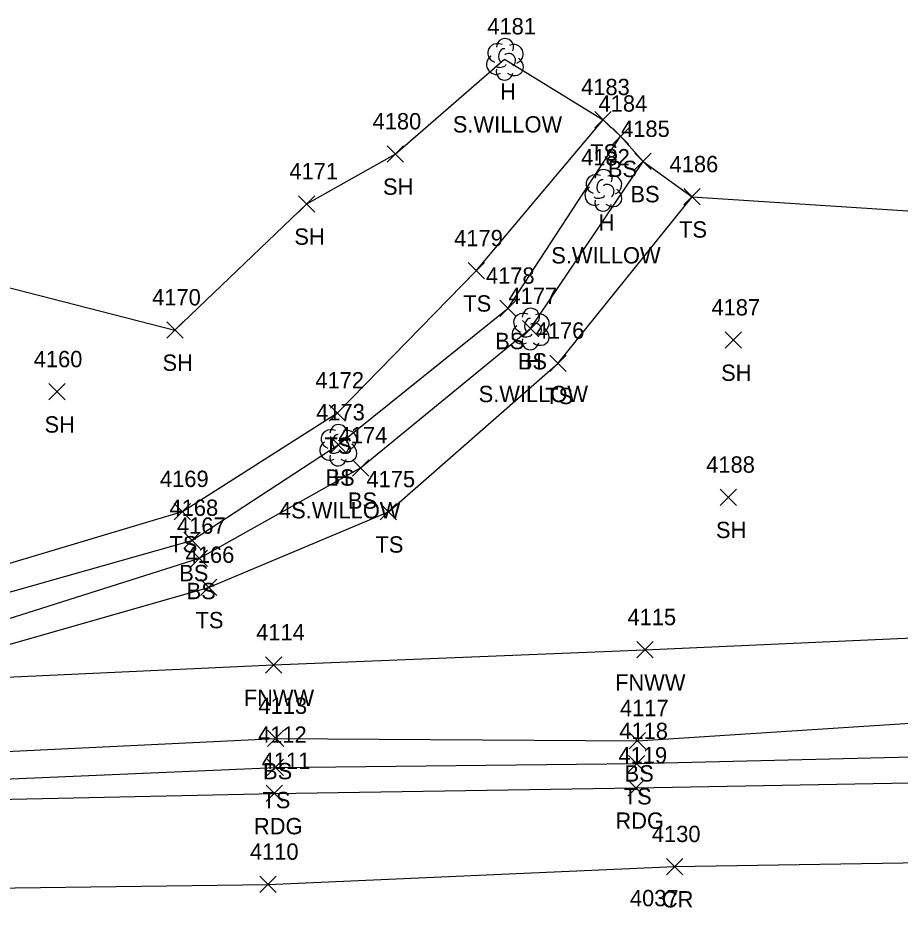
# Model space of a CAD drawing. Extents: x 1439173 to 1457902, y 641926 to 659889.
# Drawn here: x 1445449.9 to 1445557.8, y 655289.2 to 655398.1 of the extents above; entities that cross this region are included whole.
import ezdxf

# ---------------------------------------------------------------- set-up
doc = ezdxf.new("R2010")
doc.units = 0
for name, color, linetype in [('L_A', 7, 'Continuous'), ('L_C', 7, 'Continuous'), ('L_I', 7, 'Continuous'), ('L_TIC', 7, 'Continuous'), ('LELB', 7, 'Continuous'), ('LFNC', 7, 'Continuous'), ('LSOGP', 7, 'Continuous'), ('LTD', 7, 'Continuous'), ('P_A', 7, 'Continuous'), ('P_I', 7, 'Continuous'), ('P_TIC', 7, 'Continuous'), ('PEU', 7, 'Continuous'), ('PRC', 7, 'Continuous')]:
    doc.layers.add(name, color=color, linetype=linetype)

msp = doc.modelspace()

# ---------------------------------------------------------------- linework, layer by layer
at = {"layer": 'L_TIC'}
for points in [[(1445520.43, 655384.62), (1445522.43, 655386.62)], [(1445522.43, 655384.62), (1445520.43, 655386.62)], [(1445522.56, 655382.6), (1445524.56, 655384.6)], [(1445524.56, 655382.6), (1445522.56, 655384.6)], [(1445495.02, 655380.43), (1445497.02, 655382.43)], [(1445497.02, 655380.43), (1445495.02, 655382.43)], [(1445525.32, 655379.51), (1445527.32, 655381.51)], [(1445527.32, 655379.51), (1445525.32, 655381.51)], [(1445531.31, 655375.19), (1445533.31, 655377.19)], [(1445533.31, 655375.19), (1445531.31, 655377.19)], [(1445484.18, 655374.32), (1445486.18, 655376.32)], [(1445486.18, 655374.32), (1445484.18, 655376.32)], [(1445504.92, 655366.14), (1445506.92, 655368.14)], [(1445506.92, 655366.14), (1445504.92, 655368.14)], [(1445508.8, 655361.55), (1445510.8, 655363.55)], [(1445510.8, 655361.55), (1445508.8, 655363.55)], [(1445468.06, 655358.9), (1445470.06, 655360.9)], [(1445470.06, 655358.9), (1445468.06, 655360.9)], [(1445511.56, 655359.07), (1445513.56, 655361.07)], [(1445513.56, 655359.07), (1445511.56, 655361.07)], [(1445536.37, 655357.67), (1445538.37, 655359.67)], [(1445538.37, 655357.67), (1445536.37, 655359.67)], [(1445514.93, 655354.83), (1445516.93, 655356.83)], [(1445516.93, 655354.83), (1445514.93, 655356.83)], [(1445453.63, 655351.34), (1445455.63, 655353.34)], [(1445455.63, 655351.34), (1445453.63, 655353.34)], [(1445487.93, 655348.75), (1445489.93, 655350.75)], [(1445489.93, 655348.75), (1445487.93, 655350.75)], [(1445488.04, 655344.85), (1445490.04, 655346.85)], [(1445490.04, 655344.85), (1445488.04, 655346.85)], [(1445490.78, 655342.03), (1445492.78, 655344.03)], [(1445492.78, 655342.03), (1445490.78, 655344.03)], [(1445535.74, 655338.44), (1445537.74, 655340.44)], [(1445537.74, 655338.44), (1445535.74, 655340.44)], [(1445468.99, 655336.69), (1445470.99, 655338.69)], [(1445470.99, 655336.69), (1445468.99, 655338.69)], [(1445494.18, 655336.66), (1445496.18, 655338.66)], [(1445496.18, 655336.66), (1445494.18, 655338.66)], [(1445470.15, 655333.16), (1445472.15, 655335.16)], [(1445472.15, 655333.16), (1445470.15, 655335.16)], [(1445471.06, 655330.97), (1445473.06, 655332.97)], [(1445473.06, 655330.97), (1445471.06, 655332.97)], [(1445472.18, 655327.41), (1445474.18, 655329.41)], [(1445474.18, 655327.41), (1445472.18, 655329.41)], [(1445525.54, 655319.79), (1445527.54, 655321.79)], [(1445527.54, 655319.79), (1445525.54, 655321.79)], [(1445480.13, 655317.92), (1445482.13, 655319.92)], [(1445482.13, 655317.92), (1445480.13, 655319.92)], [(1445480.4, 655308.94), (1445482.4, 655310.94)], [(1445482.4, 655308.94), (1445480.4, 655310.94)], [(1445524.62, 655308.66), (1445526.62, 655310.66)], [(1445526.62, 655308.66), (1445524.62, 655310.66)], [(1445480.36, 655305.4), (1445482.36, 655307.4)], [(1445482.36, 655305.4), (1445480.36, 655307.4)], [(1445524.54, 655305.86), (1445526.54, 655307.86)], [(1445526.54, 655305.86), (1445524.54, 655307.86)]]:
    msp.add_lwpolyline(points, dxfattribs=at)
at = {"layer": 'LELB'}
for points in [[(1445417.51, 655322.79), (1445442.44, 655329.45), (1445469.99, 655337.69), (1445488.93, 655349.75), (1445505.92, 655367.14), (1445521.43, 655385.62)], [(1445417.51, 655322.79), (1445442.74, 655326.11), (1445471.15, 655334.16), (1445489.04, 655345.85), (1445509.8, 655362.55), (1445523.56, 655383.6)], [(1445435.77, 655320.31), (1445444.39, 655323.22), (1445472.06, 655331.97), (1445491.78, 655343.03), (1445512.56, 655360.07), (1445526.32, 655380.51)], [(1445435.77, 655320.31), (1445444.74, 655320.3), (1445473.18, 655328.41), (1445495.18, 655337.66), (1445515.93, 655355.83), (1445532.31, 655376.19)], [(1445361.48, 655306.68), (1445368.6, 655309.08), (1445378.32, 655310.5), (1445396.59, 655312.01), (1445404.71, 655307.1), (1445429.74, 655307.44), (1445481.4, 655309.94), (1445525.62, 655309.66), (1445565.92, 655312.26), (1445601.04, 655315.4), (1445642.4, 655313.54), (1445682.33, 655316.41), (1445695.96, 655319.85), (1445706.15, 655322.2), (1445728.83, 655326.22), (1445735.94, 655336.6), (1445746.69, 655346.3), (1445758.64, 655333.35)], [(1445394.98, 655305.81), (1445397.78, 655302.01), (1445429.98, 655304.17), (1445481.36, 655306.4), (1445525.54, 655306.86), (1445565.94, 655307.87), (1445604.3, 655309.12)]]:
    msp.add_lwpolyline(points, dxfattribs=at)
at = {"layer": 'LFNC'}
msp.add_lwpolyline([(1445361.03, 655314.05), (1445375.95, 655314.93), (1445397.29, 655315.57), (1445429.04, 655316.52), (1445481.13, 655318.92), (1445526.54, 655320.79), (1445565.62, 655322.53), (1445583.39, 655322.34), (1445602.29, 655324.82), (1445641.89, 655329.03), (1445684.23, 655333.15), (1445705.72, 655335.21), (1445723.33, 655336.87), (1445722.17, 655355.9), (1445720.1, 655379.2)], dxfattribs=at)
at = {"layer": 'LSOGP'}
msp.add_lwpolyline([(1445441.86, 655366.85), (1445469.06, 655359.89), (1445485.18, 655375.32), (1445496.02, 655381.42), (1445509.39, 655393.04), (1445521.42, 655385.61), (1445523.56, 655383.59), (1445526.32, 655380.5), (1445532.31, 655376.18), (1445560.55, 655374.35)], dxfattribs=at)
at = {"layer": 'LTD'}
for p, q in [((1445509.4, 655393.05), (1445509.4, 655393.05)), ((1445509.4, 655393.05), (1445509.4, 655393.05)), ((1445521.44, 655377.03), (1445521.44, 655377.03)), ((1445521.44, 655377.03), (1445521.44, 655377.03)), ((1445512.56, 655360.07), (1445512.56, 655360.07)), ((1445512.56, 655360.07), (1445512.56, 655360.07)), ((1445489.04, 655345.85), (1445489.04, 655345.85)), ((1445489.04, 655345.85), (1445489.04, 655345.85))]:
    msp.add_line(p, q, dxfattribs=at)
for centre in [(1445509.44, 655394.49), (1445521.49, 655378.47), (1445512.6, 655361.5), (1445489.08, 655347.28)]:
    msp.add_arc(centre, 1.05, 335.5272, 180.9563, dxfattribs=at)
for centre, major_axis, ratio, start_param, end_param in [((1445508.61, 655393.72), (1.21, -0.51), 0.895232, 1.570796, 4.712389), ((1445509.19, 655393.51), (-0.208, -0.792), 0.645439, 3.141593, 6.283185), ((1445510.44, 655393.63), (-1.14, -0.48), 0.949671, 1.570796, 4.712389), ((1445508.31, 655392.34), (0.58, -1.04), 0.959034, 3.141593, 6.283185), ((1445509.9, 655392.88), (-0.5, 0.667), 0.989748, 3.141593, 6.283185), ((1445510.4, 655392.22), (-1.09, 0.79), 0.841452, 1.570796, 4.712389), ((1445508.94, 655392.3), (-0.625, -0.083), 0.423636, 0, 3.141593), ((1445509.4, 655391.55), (0.26, 1.06), 0.942809, 1.570796, 4.712389), ((1445520.65, 655377.7), (1.21, -0.51), 0.895232, 1.570796, 4.712389), ((1445522.48, 655377.62), (-1.14, -0.48), 0.949671, 1.570796, 4.712389), ((1445521.23, 655377.49), (-0.208, -0.792), 0.645439, 3.141593, 6.283185), ((1445521.94, 655376.87), (-0.5, 0.667), 0.989748, 3.141593, 6.283185), ((1445520.36, 655376.32), (0.58, -1.04), 0.959034, 3.141593, 6.283185), ((1445522.44, 655376.2), (-1.09, 0.79), 0.841452, 1.570796, 4.712389), ((1445521.44, 655375.53), (0.26, 1.06), 0.942809, 1.570796, 4.712389), ((1445520.98, 655376.28), (-0.625, -0.083), 0.423636, 0, 3.141593), ((1445511.77, 655360.73), (1.21, -0.51), 0.895232, 1.570796, 4.712389), ((1445512.35, 655360.52), (-0.208, -0.792), 0.645439, 3.141593, 6.283185), ((1445513.6, 655360.65), (-1.14, -0.48), 0.949671, 1.570796, 4.712389), ((1445511.47, 655359.36), (0.58, -1.04), 0.959034, 3.141593, 6.283185), ((1445513.06, 655359.9), (-0.5, 0.667), 0.989748, 3.141593, 6.283185), ((1445512.1, 655359.32), (-0.625, -0.083), 0.423636, 0, 3.141593), ((1445513.56, 655359.23), (-1.09, 0.79), 0.841452, 1.570796, 4.712389), ((1445512.56, 655358.57), (0.26, 1.06), 0.942809, 1.570796, 4.712389), ((1445488.24, 655346.51), (1.21, -0.51), 0.895232, 1.570796, 4.712389), ((1445490.08, 655346.43), (-1.14, -0.48), 0.949671, 1.570796, 4.712389), ((1445487.95, 655345.14), (0.58, -1.04), 0.959034, 3.141593, 6.283185), ((1445488.83, 655346.31), (-0.208, -0.792), 0.645439, 3.141593, 6.283185), ((1445489.54, 655345.68), (-0.5, 0.667), 0.989748, 3.141593, 6.283185), ((1445488.58, 655345.1), (-0.625, -0.083), 0.423636, 0, 3.141593), ((1445490.04, 655345.01), (-1.09, 0.79), 0.841452, 1.570796, 4.712389), ((1445489.04, 655344.35), (0.26, 1.06), 0.942809, 1.570796, 4.712389)]:
    msp.add_ellipse(centre, major_axis=major_axis, ratio=ratio, start_param=start_param, end_param=end_param, dxfattribs=at)
at = {"layer": 'P_TIC'}
for points in [[(1445524.44, 655302.88), (1445526.44, 655304.88)], [(1445526.44, 655302.88), (1445524.44, 655304.88)], [(1445480.24, 655302.21), (1445482.24, 655304.21)], [(1445482.24, 655302.21), (1445480.24, 655304.21)], [(1445529.17, 655293.26), (1445531.17, 655295.26)], [(1445531.17, 655293.26), (1445529.17, 655295.26)], [(1445479.45, 655291.09), (1445481.45, 655293.09)], [(1445481.45, 655291.09), (1445479.45, 655293.09)]]:
    msp.add_lwpolyline(points, dxfattribs=at)
at = {"layer": 'PEU'}
msp.add_lwpolyline([(1445364.46, 655298.03), (1445398.16, 655300.5), (1445430.13, 655302.1), (1445481.24, 655303.21), (1445525.44, 655303.88), (1445565.61, 655304.61), (1445603.19, 655303.92), (1445643.96, 655304.65), (1445681.73, 655305.23), (1445708.95, 655307.61), (1445738.02, 655309.9), (1445747.23, 655312.08), (1445755.05, 655310.78), (1445767.4, 655320.21), (1445773.64, 655334.81)], dxfattribs=at)
at = {"layer": 'PRC'}
msp.add_lwpolyline([(1445366.52, 655286.04), (1445400.19, 655290.32), (1445430.92, 655291.4), (1445480.45, 655292.09), (1445530.17, 655294.26), (1445565.75, 655294.83), (1445602.7, 655294.44), (1445643.3, 655294.36), (1445680.94, 655296.02), (1445709.23, 655295.88), (1445737.49, 655296.64), (1445766.42, 655294.95), (1445779.59, 655296.93)], dxfattribs=at)

# ---------------------------------------------------------------- texts
at = {"layer": 'L_A'}
for s, p in [('H', (1445508.83, 655388.05)), ('TS', (1445519.84, 655380.62)), ('BS', (1445522.01, 655378.6)), ('SH', (1445494.51, 655376.43)), ('BS', (1445524.77, 655375.51)), ('H', (1445520.87, 655372.03)), ('SH', (1445483.67, 655370.32)), ('TS', (1445530.72, 655371.19)), ('TS', (1445504.33, 655362.14)), ('BS', (1445508.24, 655357.55)), ('BS', (1445511, 655355.07)), ('H', (1445511.99, 655355.07)), ('SH', (1445467.55, 655354.9)), ('SH', (1445535.86, 655353.67)), ('TS', (1445514.34, 655350.83)), ('SH', (1445453.12, 655347.34)), ('TS', (1445487.34, 655344.75)), ('BS', (1445487.48, 655340.85)), ('H', (1445488.47, 655340.85)), ('BS', (1445490.22, 655338.03)), ('SH', (1445535.23, 655334.44)), ('TS', (1445468.4, 655332.69)), ('TS', (1445493.59, 655332.66)), ('BS', (1445469.59, 655329.16)), ('BS', (1445470.5, 655326.97)), ('TS', (1445471.59, 655323.41)), ('FNWW', (1445522.89, 655315.79)), ('FNWW', (1445477.48, 655313.92)), ('BS', (1445479.84, 655304.94)), ('BS', (1445524.06, 655304.66)), ('TS', (1445523.95, 655301.86)), ('TS', (1445479.77, 655301.4))]:
    msp.add_text(s, height=2, dxfattribs=at).set_placement(p)
at = {"layer": 'L_C'}
for s, p in [('S.WILLOW', (1445503.05, 655384.05)), ('S.WILLOW', (1445515.09, 655368.03)), ('S.WILLOW', (1445506.21, 655351.07)), ('4S.WILLOW', (1445481.79, 655336.85))]:
    msp.add_text(s, height=2, dxfattribs=at).set_placement(p)
at = {"layer": 'L_I'}
for s, p in [('4181', (1445507.27, 655396.05)), ('4183', (1445518.74, 655388.62)), ('4184', (1445520.87, 655386.6)), ('4180', (1445493.24, 655384.43)), ('4185', (1445523.63, 655383.51)), ('4182', (1445518.75, 655380.03)), ('4186', (1445529.56, 655379.19)), ('4171', (1445483.06, 655378.32)), ('4179', (1445503.22, 655370.14)), ('4178', (1445507.1, 655365.55)), ('4170', (1445466.28, 655362.9)), ('4177', (1445509.86, 655363.07)), ('4177', (1445509.86, 655363.07)), ('4187', (1445534.68, 655361.67)), ('4176', (1445513.18, 655358.83)), ('4160', (1445451.8, 655355.34)), ('4172', (1445486.24, 655352.75)), ('4173', (1445486.34, 655348.85)), ('4173', (1445486.34, 655348.85)), ('4174', (1445489.09, 655346.03)), ('4188', (1445534.04, 655342.44)), ('4169', (1445467.24, 655340.69)), ('4175', (1445492.49, 655340.66)), ('4168', (1445468.41, 655337.16)), ('4167', (1445469.32, 655334.97)), ('4166', (1445470.38, 655331.41)), ('4115', (1445524.41, 655323.79)), ('4114', (1445479, 655321.92)), ('4113', (1445479.28, 655312.94)), ('4117', (1445523.49, 655312.66)), ('4112', (1445479.23, 655309.4)), ('4118', (1445523.41, 655309.86))]:
    msp.add_text(s, height=2, dxfattribs=at).set_placement(p)
at = {"layer": 'P_A'}
for s, p in [('RDG', (1445522.93, 655298.88)), ('RDG', (1445478.73, 655298.21)), ('CR', (1445528.61, 655289.26))]:
    msp.add_text(s, height=2, dxfattribs=at).set_placement(p)
at = {"layer": 'P_I'}
for s, p in [('4111', (1445479.68, 655306.21)), ('4119', (1445523.31, 655306.88)), ('4130', (1445527.39, 655297.26)), ('4110', (1445478.24, 655295.09)), ('4037', (1445524.71, 655289.41))]:
    msp.add_text(s, height=2, dxfattribs=at).set_placement(p)

doc.saveas('drawing.dxf')
